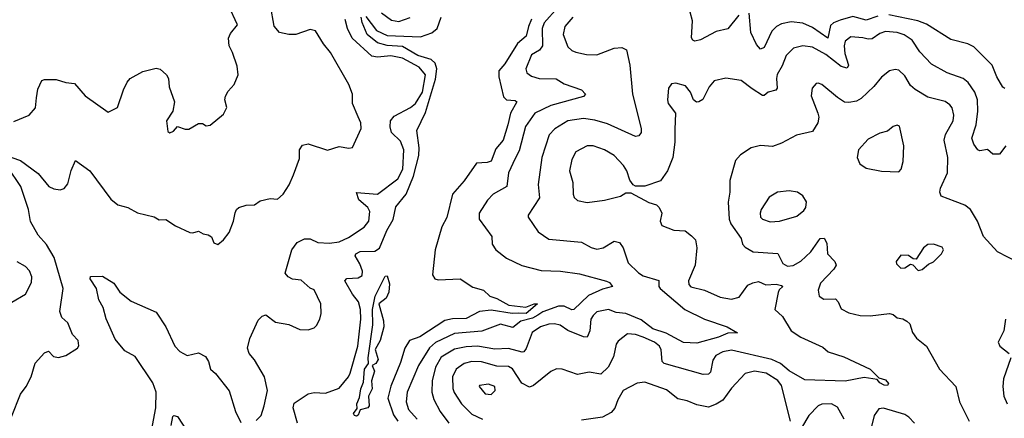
# Model space of a CAD drawing. Extents: x 1678759 to 1859541, y 384609 to 522867.
# Tile 281 of 466: x 1755545 to 1760663, y 501680 to 503751. Entities that reach past the tile are written whole.
import ezdxf

# ---------------------------------------------------------------- set-up
doc = ezdxf.new("R2010")
doc.units = 0

msp = doc.modelspace()

# ---------------------------------------------------------------- linework, layer by layer
at = {"layer": '0CON20XD'}
for points in [[(1755505, 503035.5), (1755549.1, 503019.1), (1755641.3, 502951.3), (1755697.5, 502885), (1755723.1, 502873.1), (1755755, 502867.8), (1755776, 502874), (1755795, 502898.6), (1755812.5, 502967.5), (1755835, 503020), (1755910, 502965), (1756018.9, 502818.9), (1756055, 502790), (1756107.5, 502775), (1756157.7, 502747.7), (1756245, 502726.7), (1756270.7, 502710.7), (1756305, 502712.5), (1756355, 502680), (1756430, 502645), (1756445, 502643.3), (1756475, 502652.5), (1756498.3, 502638.3), (1756525, 502633.8), (1756542.3, 502622.3), (1756555, 502592.5), (1756575, 502583.3), (1756605, 502606.7), (1756633.8, 502645), (1756656.2, 502705), (1756665, 502747.5), (1756672, 502765), (1756685, 502776), (1756722.3, 502787.7), (1756765, 502788.8), (1756795, 502810), (1756847.3, 502822.7), (1756885, 502819.4), (1756914.4, 502845), (1756946.1, 502893.9), (1756968.1, 502945), (1757000, 503030), (1756998.9, 503075), (1757015, 503098.6), (1757045, 503105.6), (1757145, 503074), (1757205, 503092), (1757256.2, 503083.8), (1757275, 503087.5), (1757320.8, 503185), (1757317.8, 503215), (1757305, 503246), (1757275.6, 503315), (1757274.3, 503365), (1757255.6, 503415), (1757160.9, 503580.9), (1757123.8, 503625), (1757083.2, 503693.2), (1757055, 503700), (1756980, 503675), (1756945, 503674.2), (1756895.3, 503685.3), (1756867.7, 503717.7), (1756848.8, 503825)], [(1755515, 503221.4), (1755594.2, 503255.8), (1755627.3, 503292.7), (1755631.9, 503345), (1755639.7, 503390.3), (1755660, 503435), (1755675, 503440.6), (1755735, 503440.6), (1755785, 503424.4), (1755829.4, 503419.4), (1755885, 503355.7), (1756005, 503270), (1756053.8, 503295), (1756085, 503386.7), (1756103.6, 503426.4), (1756120, 503445), (1756185, 503481.4), (1756255, 503498.8), (1756275, 503493.3), (1756308.8, 503465), (1756318, 503445), (1756321.7, 503401.7), (1756350, 503325), (1756342, 503275), (1756309.2, 503225), (1756315, 503170), (1756325, 503162.5), (1756345, 503172.5), (1756365, 503196.7), (1756405, 503182.5), (1756425, 503182.5), (1756475, 503212.5), (1756495, 503212.5), (1756515, 503200), (1756535, 503203.3), (1756605, 503260), (1756621.2, 503295), (1756610.8, 503335), (1756615.6, 503354.4), (1756629.5, 503380.5), (1756660, 503415), (1756680, 503465), (1756675, 503510), (1756651.2, 503581.2), (1756633.8, 503615), (1756631.2, 503655), (1756641.2, 503678.8), (1756677.1, 503725), (1756630, 503825)], [(1757425, 503786.9), (1757477.9, 503747.9), (1757515, 503742.1), (1757575, 503761.8)], [(1758342.7, 503815), (1758271.5, 503735), (1758261.2, 503705), (1758263.1, 503615), (1758246.5, 503593.5), (1758205, 503568.1), (1758175.7, 503495), (1758181.4, 503475), (1758205, 503458.5), (1758245.3, 503445.3), (1758333.5, 503443.5), (1758375, 503418.4), (1758465, 503387.5), (1758485.6, 503364.4), (1758475, 503352.2), (1758305, 503305.9), (1758222.9, 503265), (1758174.3, 503195.7), (1758140.6, 503069.4), (1758120.7, 503029.3), (1758085.3, 502955), (1758076.4, 502883.6), (1758006, 502844), (1757976.8, 502813.2), (1757932.5, 502745), (1757932.5, 502715), (1758000, 502625), (1758001.4, 502585), (1758019.4, 502555), (1758075, 502511.8), (1758155, 502473.5), (1758255, 502448.4), (1758355.2, 502445.2), (1758455, 502430), (1758595, 502392.7), (1758610, 502385), (1758626.7, 502365), (1758575, 502350.2), (1758502.4, 502317.6), (1758425, 502245.8), (1758415, 502243.6), (1758375, 502262.7), (1758345, 502263.2), (1758265, 502232.7), (1758238.3, 502215), (1758210.3, 502199.7), (1758149.7, 502185), (1758108.2, 502151.8), (1758045, 502168.6), (1757947.6, 502132.4), (1757805, 502120), (1757706.4, 502073.6), (1757675, 502046.1), (1757618.4, 501955), (1757558.4, 501815), (1757553.5, 501765), (1757565.4, 501725), (1757611.5, 501675)], [(1759282.5, 503775), (1759225, 503704.2), (1759165, 503688.9), (1759083.6, 503646.4), (1759055, 503639.1), (1759044.1, 503644.1), (1759037.1, 503657.1), (1759042.1, 503745), (1759029.8, 503789.8)], [(1760005, 503770), (1759945, 503749), (1759875, 503767.1), (1759808.7, 503748.7), (1759775, 503735.2), (1759759, 503721), (1759745, 503654.6), (1759665, 503710.7), (1759615, 503733.2), (1759555, 503740.5), (1759505, 503730.3), (1759478.2, 503715), (1759455, 503691.5), (1759415, 503607.1), (1759395, 503598.6), (1759375, 503621.9), (1759345.3, 503685), (1759335.7, 503785)], [(1756775, 501668.6), (1756801.1, 501695), (1756815.8, 501744.2), (1756832.5, 501825), (1756818.2, 501895), (1756765, 501983.8), (1756737.2, 502017.2), (1756729.4, 502045), (1756741.9, 502095), (1756785, 502190), (1756805, 502210), (1756825, 502217.5), (1756875, 502180), (1756945, 502168), (1757002.1, 502142.1), (1757045, 502140), (1757075, 502150), (1757087.7, 502162.3), (1757105.6, 502195), (1757111.9, 502225), (1757110, 502275), (1757075, 502346.7), (1757055, 502356.2), (1757008, 502398), (1756963, 502403), (1756941.2, 502415), (1756925, 502433.3), (1756960, 502555), (1756986.8, 502593.2), (1757025, 502612.2), (1757055, 502611.9), (1757095, 502592.7), (1757155, 502590.3), (1757205, 502596.6), (1757255, 502620), (1757335, 502672.9), (1757359.1, 502705), (1757364.5, 502755), (1757353.9, 502775), (1757308.6, 502815), (1757295, 502852.5), (1757405.6, 502844.4), (1757510.3, 502925), (1757536.8, 502975), (1757541, 503075), (1757525, 503119.6), (1757477.9, 503165), (1757471.3, 503195), (1757473, 503225), (1757491, 503249), (1757576.7, 503295), (1757601.8, 503315), (1757639.4, 503375), (1757653.6, 503465), (1757620.7, 503505), (1757535, 503551.5), (1757475, 503563.7), (1757405, 503556.1), (1757375, 503562), (1757273.5, 503655), (1757249.2, 503705), (1757237.6, 503752.4)], [(1756989.2, 501655), (1756966, 501735), (1756971.9, 501758.1), (1757045, 501807.1), (1757075, 501814.4), (1757135, 501811.1), (1757205, 501837.1), (1757254.5, 501895), (1757262.8, 501915), (1757302.9, 502055), (1757318.1, 502195), (1757315.8, 502245.8), (1757305.4, 502285), (1757275, 502324.5), (1757236, 502395), (1757245, 502406.9), (1757305, 502409.6), (1757325, 502421.4), (1757326.2, 502443.8), (1757313.4, 502483.4), (1757288.1, 502525), (1757293.1, 502535), (1757315, 502545.9), (1757390.8, 502549.2), (1757416, 502564), (1757452.7, 502655), (1757487, 502713), (1757500.4, 502779.6), (1757554.8, 502845.2), (1757592.3, 502937.7), (1757619, 503045), (1757621.5, 503085), (1757610, 503175), (1757655, 503269.2), (1757707.2, 503442.8), (1757714.1, 503495), (1757704.4, 503525), (1757683.6, 503543.6), (1757615, 503564.4), (1757535, 503611.6), (1757455, 503617.5), (1757405, 503631.2), (1757351.1, 503675), (1757325, 503735.8), (1757320, 503765)], [(1757345, 503768.2), (1757400.5, 503695), (1757455, 503669.7), (1757627.6, 503662.4), (1757687.4, 503682.6), (1757715.3, 503704.7), (1757735.4, 503765)], [(1758205.6, 503754.4), (1758188.9, 503715), (1758177.8, 503665), (1758133.3, 503626.7), (1758067.4, 503522.6), (1758036.4, 503485), (1758034.9, 503454.9), (1758060.2, 503350.2), (1758075, 503334.7), (1758120.9, 503330.9), (1758129.4, 503325), (1758095.8, 503265), (1758082.2, 503205), (1758058.9, 503125), (1758020.3, 503079.7), (1757995, 503016.7), (1757975, 503008.9), (1757919.5, 503005), (1757856, 502914), (1757795.2, 502845), (1757766, 502724), (1757739.2, 502675), (1757704.8, 502555), (1757691.5, 502425), (1757702.5, 502405), (1757719.8, 502399.8), (1757834.3, 502404.3), (1757901.1, 502361.1), (1757956.2, 502346.2), (1757988.6, 502315), (1758025, 502302.9), (1758087.3, 502267.3), (1758175, 502257.5), (1758220, 502275), (1758236.2, 502275), (1758178, 502225), (1758135.9, 502225.9), (1758105, 502224.8), (1757995, 502242.6), (1757935.7, 502234.3), (1757865, 502198.1), (1757795, 502196.8), (1757755, 502188.3), (1757625, 502104), (1757571.5, 502085), (1757547.2, 502045), (1757525, 501970), (1757473.6, 501846.4), (1757459, 501785), (1757487.4, 501697.4), (1757509.8, 501665)], [(1758420.7, 503765), (1758379.2, 503715), (1758370, 503675), (1758395, 503609.4), (1758415, 503591.1), (1758435, 503582.7), (1758490.8, 503570.8), (1758545, 503569.2), (1758635, 503602.9), (1758675, 503606.7), (1758698.8, 503595), (1758716.5, 503515), (1758730.3, 503365), (1758774.4, 503185.6), (1758774.4, 503165.6), (1758763.1, 503146.9), (1758745, 503144.4), (1758599.7, 503209.7), (1758535, 503228.6), (1758475, 503237.5), (1758394, 503225), (1758326.8, 503183.2), (1758297.7, 503152.3), (1758259.2, 503035), (1758240, 502895), (1758246.2, 502825), (1758188, 502735), (1758188, 502725), (1758239.1, 502649.1), (1758295, 502611.1), (1758465, 502595.6), (1758515, 502567.8), (1758545, 502559.6), (1758577.1, 502565), (1758635, 502599.5), (1758662.9, 502592.9), (1758682.5, 502565), (1758707.1, 502487.1), (1758762.2, 502435), (1758785, 502419.6), (1758866.5, 502396.5), (1758867.1, 502365), (1758874.6, 502355), (1759002, 502245), (1759105, 502195.3), (1759221.9, 502155), (1759276.2, 502123.8), (1759225, 502121.8), (1759177.9, 502102.1), (1759065, 502071.2), (1758995, 502073.8), (1758905, 502122.7), (1758835.3, 502145.3), (1758775, 502190.9), (1758695, 502224.3), (1758645, 502229.1), (1758605, 502244.6), (1758545, 502233.1), (1758525.4, 502214.6), (1758514.4, 502195), (1758508.5, 502135), (1758495, 502102), (1758475, 502103.1), (1758393.3, 502136.7), (1758355, 502164.6), (1758325, 502171.3), (1758295, 502169.7), (1758252.2, 502155), (1758208.4, 502125), (1758177.2, 502042.8), (1758165, 502025.5), (1758156.7, 502023.3), (1758085, 502042.6), (1758015, 502039.1), (1757924.5, 502054.5), (1757865, 502052), (1757805, 502038.7), (1757735, 501998.1), (1757705.7, 501945), (1757688.4, 501875), (1757688.1, 501815), (1757697.9, 501777.9), (1757730.4, 501715), (1757775, 501655.5)], [(1760665, 503394), (1760655, 503401.2), (1760624.2, 503454.2), (1760599.2, 503515), (1760505, 503610), (1760473.3, 503625), (1760385, 503647.5), (1760258.3, 503728.3), (1760212.5, 503745), (1760063.1, 503776.9)], [(1760670.8, 503095), (1760637.2, 503052.8), (1760602.5, 503052.5), (1760575, 503076.4), (1760535, 503070), (1760525, 503074.3), (1760504.5, 503105), (1760493.8, 503135), (1760516.7, 503205), (1760525.6, 503275), (1760523.2, 503335), (1760510, 503375), (1760474.6, 503425), (1760449.4, 503445), (1760365.2, 503475.2), (1760285, 503519.6), (1760223.8, 503583.8), (1760184.3, 503644.3), (1760142.8, 503672.8), (1760105, 503684.2), (1760045, 503689.7), (1760015, 503679.6), (1759975, 503651.1), (1759955, 503649.6), (1759927.7, 503657.7)], [(1759927.7, 503657.7), (1759865, 503661.5), (1759835, 503639.2), (1759829.4, 503615), (1759833.1, 503575), (1759852.5, 503515), (1759845, 503499.5), (1759815, 503508.2), (1759735, 503569.5), (1759665, 503607.9), (1759615, 503614.7), (1759566.4, 503603.6), (1759528.2, 503565), (1759508.2, 503511.8), (1759482.8, 503467.2), (1759478, 503445), (1759481.9, 503395), (1759474.5, 503385.5), (1759436, 503375), (1759415, 503356.9), (1759405, 503357.8), (1759351.6, 503391.6), (1759295.4, 503435.4), (1759215, 503448.1), (1759155, 503433.8), (1759127.9, 503402.1), (1759095, 503336.7), (1759075, 503323.8), (1759063.3, 503323.3), (1759047.5, 503335), (1759031.2, 503375), (1759005, 503408), (1758955, 503420.8), (1758932.1, 503417.9), (1758917.1, 503395), (1758912, 503335), (1758916, 503315), (1758953.8, 503265), (1758949.7, 503180.3), (1758950, 503115), (1758939.5, 503035), (1758912.2, 502965), (1758875, 502914), (1758795, 502886.2), (1758745, 502886.2), (1758732.9, 502892.9), (1758716.8, 502916.8), (1758700.6, 502965), (1758683.8, 502993.8), (1758635, 503045.6), (1758585, 503074.5), (1758525, 503095.5), (1758495, 503096.2), (1758435, 503064.3), (1758414.6, 503025), (1758403.5, 502965), (1758420.5, 502905), (1758421.9, 502845), (1758427.9, 502827.9), (1758445, 502810.8), (1758495, 502802.1), (1758585, 502812.7), (1758667.5, 502835), (1758695, 502851.2), (1758721.7, 502851.7), (1758815, 502801.2), (1758855, 502788.8), (1758868.8, 502775), (1758882, 502745), (1758874, 502705), (1758882.5, 502682.5), (1758945, 502658), (1759003.9, 502653.9), (1759037.7, 502627.7), (1759057.7, 502607.7), (1759064.3, 502565), (1759055.5, 502475), (1759021.8, 502395), (1759023.3, 502375), (1759033.4, 502363.4), (1759105, 502345.5), (1759185, 502308.9), (1759245, 502299.6), (1759285, 502309.6), (1759328.9, 502371.1), (1759355, 502384.7), (1759385, 502390.4), (1759423.9, 502373.9), (1759476.1, 502376.1), (1759505, 502370), (1759511.2, 502365), (1759492.1, 502347.9), (1759486.5, 502333.5), (1759470, 502245), (1759509.3, 502209.3), (1759554.3, 502135), (1759605, 502101.1), (1759719.7, 502049.7), (1759747.5, 502025), (1759828.9, 501998.9), (1759966, 501936), (1760010.6, 501890.6), (1760045, 501879.4), (1760061.2, 501861.2), (1760055, 501851.1), (1760037.8, 501852.2), (1760015.6, 501865), (1760001.7, 501881.7), (1759935, 501892.6), (1759835, 501872.5), (1759625, 501879.1), (1759545, 501926.7), (1759498.8, 501965), (1759455, 501986.1), (1759245, 502034.8), (1759199.2, 502025), (1759163.9, 502006.1), (1759148.2, 501981.8), (1759135, 501919.2), (1759125, 501910), (1759097.4, 501907.4), (1758894.3, 501964.3), (1758883.8, 501975), (1758880, 502035), (1758871.1, 502055), (1758844.5, 502075), (1758785, 502102), (1758745, 502115.3), (1758705, 502118.5), (1758655, 502080.6), (1758645.3, 502064.7), (1758631.1, 501998.9), (1758603.6, 501945), (1758565, 501910), (1758505, 501918.9), (1758445, 501907.3), (1758365, 501935.4), (1758335, 501937.5), (1758305, 501923.5), (1758215, 501850.4), (1758195, 501842.5), (1758155, 501862.7), (1758106.4, 501936.4), (1758085, 501948.7), (1758025, 501950.7), (1757945, 501973.5), (1757895, 501975.2), (1757855.2, 501964.8), (1757813.1, 501935), (1757795.3, 501895), (1757795.9, 501835), (1757803.3, 501813.3), (1757840.7, 501755), (1757895, 501702.3), (1757951.4, 501675)], [(1760735, 502490), (1760626.9, 502545), (1760555, 502623.8), (1760522.5, 502705), (1760486.5, 502765), (1760457.8, 502787.8), (1760406.4, 502806.4), (1760334.2, 502834.2), (1760327.5, 502855), (1760330.8, 502875), (1760367.5, 502955), (1760368.8, 503035), (1760349.6, 503125), (1760357.1, 503155), (1760397.5, 503225), (1760400.9, 503255), (1760392.4, 503292.4), (1760379.5, 503309.5), (1760355.4, 503325.4), (1760265, 503348.5), (1760199.2, 503389.2), (1760175, 503410), (1760145, 503458.6), (1760115, 503488.1), (1760095, 503491.9), (1760065, 503485.7), (1760025, 503453.1), (1759985.3, 503404.7), (1759919.1, 503340.9), (1759895, 503328.1), (1759855, 503320), (1759832.8, 503322.8), (1759796.2, 503346.2), (1759715, 503414), (1759695, 503421.2), (1759685, 503418.8), (1759664, 503395), (1759658, 503355), (1759693.3, 503265), (1759698.1, 503245), (1759694.2, 503215), (1759665, 503170.8), (1759581.7, 503151.7), (1759505, 503109.2), (1759458.3, 503091.7), (1759395, 503097.5), (1759347.5, 503085), (1759291.7, 503048.3), (1759265, 503018.8), (1759235.7, 502915), (1759235.6, 502855), (1759226.6, 502803.4), (1759233.3, 502715), (1759240.6, 502690.6), (1759294.6, 502615), (1759301.8, 502585), (1759315, 502568.5), (1759356.7, 502545), (1759485, 502535.5), (1759512.1, 502485), (1759535, 502471.3), (1759565, 502474.7), (1759605, 502497.1), (1759656.4, 502545), (1759705, 502614), (1759726, 502616), (1759739.4, 502589.4), (1759744.5, 502535), (1759782, 502495), (1759788.1, 502475), (1759777.1, 502455), (1759707.6, 502382.4), (1759695.5, 502345), (1759700.6, 502315), (1759725, 502298.6), (1759785, 502300.6), (1759798.9, 502285), (1759815, 502248.6), (1759855, 502227.8), (1759913.8, 502213.8), (1759965, 502212.7), (1760065, 502224.4), (1760085, 502219.4), (1760105, 502202.5), (1760135, 502197.5), (1760156.7, 502185), (1760170.7, 502170.7), (1760185.7, 502125.7), (1760207, 502097), (1760258.8, 502055), (1760326, 501935), (1760411.4, 501845), (1760428.9, 501765), (1760480, 501665)], [(1760115, 502961.2), (1760125.8, 502974.2), (1760136.5, 503013.5), (1760140.8, 503095), (1760118, 503198), (1760105, 503203.3), (1760085, 503196), (1760055, 503172.5), (1760015, 503161.9), (1759955, 503130), (1759904.2, 503075), (1759898.1, 503035), (1759911.7, 503001.7), (1759945, 502978.9), (1760025, 502964.5), (1760115, 502961.2)], [(1755503.1, 501686.9), (1755550, 501805), (1755579.4, 501845), (1755604.3, 501895), (1755625, 501966.7), (1755675, 502020), (1755695, 502028.8), (1755721.7, 502001.7), (1755746.4, 501996.4), (1755785, 502006), (1755846.7, 502045), (1755853.6, 502056.4), (1755848.8, 502085), (1755820, 502115), (1755795.6, 502175.6), (1755765, 502203.3), (1755754, 502235), (1755771.1, 502355), (1755724.7, 502515), (1755685, 502583.5), (1755641.3, 502631.3), (1755601.9, 502701.9), (1755591.2, 502765), (1755550.8, 502885), (1755483, 502985)], [(1759445, 502700), (1759495, 502703.6), (1759585, 502730), (1759620.9, 502759.1), (1759631.1, 502775), (1759634.3, 502805), (1759615, 502836.7), (1759587.5, 502855), (1759545, 502861.1), (1759484.6, 502855.4), (1759440.9, 502829.1), (1759399.5, 502765), (1759393.3, 502745), (1759395.7, 502725.7), (1759406.7, 502715), (1759445, 502700)], [(1760215, 502447.5), (1760235, 502453.3), (1760268.8, 502481.2), (1760295, 502493.8), (1760336.7, 502535), (1760346.7, 502555), (1760339.3, 502569.3), (1760294.2, 502584.2), (1760265, 502582.9), (1760242.5, 502565), (1760205, 502507.5), (1760188.3, 502508.3), (1760165, 502526.7), (1760125, 502527.5), (1760101.2, 502495), (1760102.9, 502482.9), (1760125, 502460), (1760145, 502461.2), (1760175, 502480), (1760186.7, 502476.7), (1760215, 502447.5)], [(1755505, 502283.8), (1755575, 502324.4), (1755606.4, 502385), (1755609.1, 502415), (1755596, 502446), (1755575, 502468.1), (1755532.9, 502492.9)], [(1756230.4, 501615), (1756253.1, 501735), (1756254.8, 501815), (1756236.5, 501865), (1756145, 502001.3), (1756091.4, 502031.4), (1756042, 502092), (1755995, 502197.5), (1755978.9, 502255), (1755957.3, 502295), (1755944.6, 502355), (1755911.2, 502405), (1755913.8, 502416.2), (1755975, 502418.6), (1756035, 502382.2), (1756065.7, 502335), (1756125, 502289.2), (1756255, 502231.2), (1756304.4, 502155), (1756351.9, 502055), (1756377, 502027), (1756415, 502005.8), (1756475, 502019.5), (1756510.7, 502000.7), (1756527.5, 501975), (1756536.7, 501935), (1756563, 501913), (1756633.4, 501823.4), (1756667.5, 501715), (1756695, 501658.8)], [(1757295, 501691.4), (1757285, 501694.2), (1757280, 501705), (1757299.1, 501730.9), (1757297.8, 501755), (1757312, 501788), (1757317.7, 501832.3), (1757331.6, 501868.4), (1757337.6, 501935), (1757358.6, 501965), (1757357.3, 501995), (1757381.2, 502165), (1757379.8, 502245), (1757392.5, 502315), (1757445, 502418.8), (1757455, 502420), (1757467.9, 502377.9), (1757464.5, 502335), (1757450, 502305), (1757411.9, 502275), (1757436.2, 502186.2), (1757437.5, 502155), (1757418.9, 502085), (1757393.3, 502036.7), (1757409.1, 501985), (1757396.1, 501963.9), (1757377.5, 501955), (1757389.5, 501925), (1757373.8, 501875), (1757376.9, 501833.1), (1757357.5, 501795), (1757361.9, 501745), (1757355, 501734.2), (1757315.7, 501724.3), (1757305, 501696.2), (1757295, 501691.4)], [(1760669.2, 502195), (1760659.2, 502135), (1760630, 502075), (1760640, 502055), (1760687, 502017)], [(1760695.6, 501995), (1760658.5, 501885), (1760654.5, 501845), (1760659.4, 501795), (1760676.9, 501755)], [(1759551.2, 501665), (1759505, 501850.6), (1759485, 501876.2), (1759425, 501915.3), (1759365, 501925.3), (1759315, 501912.5), (1759245, 501836.4), (1759200.4, 501775), (1759165, 501752.8), (1759125, 501737.7), (1759065, 501749.7), (1759015, 501771.1), (1758965, 501781.5), (1758907.4, 501827.4), (1758795, 501866.9), (1758755, 501862.5), (1758682.2, 501825), (1758653.3, 501776.7), (1758638.1, 501731.9), (1758619.5, 501710.5), (1758575, 501686.7), (1758465, 501670.8)], [(1757995, 501804.5), (1758017.1, 501825), (1758015, 501845.6), (1757982.2, 501857.8), (1757935, 501850), (1757933.3, 501845), (1757965, 501807.5), (1757995, 501804.5)], [(1759830, 501675), (1759795, 501737.5), (1759765, 501755.8), (1759715, 501752.9), (1759695, 501744.3), (1759645.8, 501694.2), (1759608.9, 501631.1)], [(1756332.6, 501642.6), (1756340.9, 501689.1), (1756345.8, 501694.2), (1756365, 501690), (1756414.4, 501615)], [(1760195, 501654.2), (1760165.8, 501685.8), (1760145, 501699.1), (1760035, 501732.9), (1760011.2, 501728.8), (1759985.6, 501695), (1759956.8, 501575)]]:
    msp.add_lwpolyline(points, dxfattribs=at)

doc.saveas('drawing.dxf')
